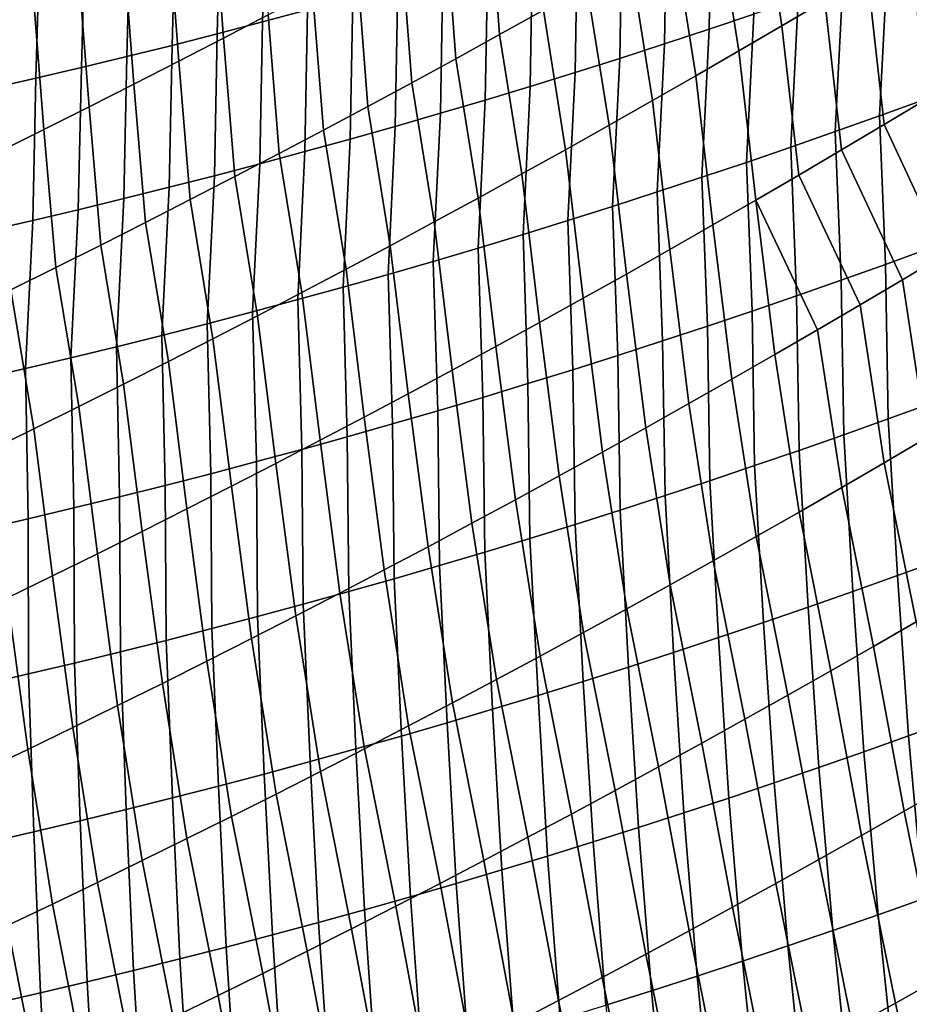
# Model space of a CAD drawing. Header units: metres. Extents: x -240 to 45, y -77 to 27.
# Tile 983 of 1056: x 25.24 to 27.17, y -26.97 to -24.83. Entities that reach past the tile are written whole.
import ezdxf

# ---------------------------------------------------------------- set-up
doc = ezdxf.new("R2010")
doc.units = ezdxf.units.M
doc.layers.add('solid_102011X2', color=7, linetype='CONTINUOUS')

msp = doc.modelspace()

# ---------------------------------------------------------------- linework, layer by layer
at = {"layer": 'solid_102011X2'}
for points in [[(26.987364, -24.786261, 81.51815), (26.89415, -24.841343, 81.487572), (26.846664, -24.537506, 81.223892), (26.94009, -24.482283, 81.25325)], [(25.772074, -24.536018, 122.409615), (25.764402, -24.833282, 122.17691), (25.862633, -24.806953, 122.148186), (25.870153, -24.50993, 122.381439)], [(26.28027, -24.860701, 81.05439), (26.258129, -24.557766, 80.789833), (26.353649, -24.50458, 80.816277), (26.375353, -24.807816, 81.081833)], [(26.740889, -24.542593, 121.870102), (26.736103, -24.849112, 121.646034), (26.833035, -24.81658, 121.61235), (26.837772, -24.510248, 121.837044)], [(25.776691, -24.81757, 80.662514), (25.679653, -24.868286, 80.638054), (25.658533, -24.58003, 80.365318), (25.755995, -24.529125, 80.388824)], [(25.673889, -24.561487, 122.437363), (25.666056, -24.858988, 122.205193), (25.764402, -24.833282, 122.17691), (25.772074, -24.536018, 122.409615)], [(26.89415, -24.841343, 81.487572), (26.800642, -24.896049, 81.457314), (26.752956, -24.592344, 81.194847), (26.846664, -24.537506, 81.223892)], [(26.184919, -24.913189, 81.027275), (26.16235, -24.610548, 80.76371), (26.258129, -24.557766, 80.789833), (26.28027, -24.860701, 81.05439)], [(26.643858, -24.574354, 121.902733), (26.639008, -24.881062, 121.679291), (26.736103, -24.849112, 121.646034), (26.740889, -24.542593, 121.870102)], [(25.679653, -24.868286, 80.638054), (25.582373, -24.918581, 80.613937), (25.560835, -24.630508, 80.34214), (25.658533, -24.58003, 80.365318)], [(25.5756, -24.586332, 122.464676), (25.567595, -24.884068, 122.233032), (25.666056, -24.858988, 122.205193), (25.673889, -24.561487, 122.437363)], [(26.546682, -24.605528, 121.934929), (26.541756, -24.912424, 121.712105), (26.639008, -24.881062, 121.679291), (26.643858, -24.574354, 121.902733)], [(25.477211, -24.610548, 122.491562), (25.469021, -24.908516, 122.260437), (25.567595, -24.884068, 122.233032), (25.5756, -24.586332, 122.464676)], [(26.800642, -24.896049, 81.457314), (26.706842, -24.950377, 81.427383), (26.65897, -24.646797, 81.166115), (26.752956, -24.592344, 81.194847)], [(25.378727, -24.634132, 122.518013), (25.37034, -24.932331, 122.287392), (25.469021, -24.908516, 122.260437), (25.477211, -24.610548, 122.491562)], [(26.089306, -24.965275, 81.000496), (26.066313, -24.662922, 80.737915), (26.16235, -24.610548, 80.76371), (26.184919, -24.913189, 81.027275)], [(26.449364, -24.63611, 121.966698), (26.444347, -24.943197, 121.744476), (26.541756, -24.912424, 121.712105), (26.546682, -24.605528, 121.934929)], [(25.280146, -24.657084, 122.544037), (25.271551, -24.955507, 122.313911), (25.37034, -24.932331, 122.287392), (25.378727, -24.634132, 122.518013)], [(25.582373, -24.918581, 80.613937), (25.484852, -24.968452, 80.590157), (25.462904, -24.680557, 80.319298), (25.560835, -24.630508, 80.34214)], [(26.351906, -24.666098, 121.998032), (26.346786, -24.973375, 121.776405), (26.444347, -24.943197, 121.744476), (26.449364, -24.63611, 121.966698)], [(26.706842, -24.950377, 81.427383), (26.612757, -25.00432, 81.397774), (26.564705, -24.700861, 81.137695), (26.65897, -24.646797, 81.166115)], [(25.181475, -24.679398, 122.569626), (25.172661, -24.978045, 122.339989), (25.271551, -24.955507, 122.313911), (25.280146, -24.657084, 122.544037)], [(25.993429, -25.016958, 80.97406), (25.970022, -24.714886, 80.712448), (26.066313, -24.662922, 80.737915), (26.089306, -24.965275, 81.000496)], [(26.254311, -24.695484, 122.028931), (26.249077, -25.002953, 121.807899), (26.346786, -24.973375, 121.776405), (26.351906, -24.666098, 121.998032)], [(25.484852, -24.968452, 80.590157), (25.387093, -25.017899, 80.566727), (25.364744, -24.730173, 80.296799), (25.462904, -24.680557, 80.319298)], [(27.116381, -25.056534, 81.795006), (27.080284, -24.730801, 81.549049), (27.172907, -24.674967, 81.580261), (27.208679, -25.001099, 81.827332)], [(27.219095, -24.680714, 121.473251), (27.122837, -24.715532, 121.508675), (27.106533, -25.03754, 121.302269), (27.20265, -25.002756, 121.266327)], [(26.156584, -24.724268, 122.059402), (26.151222, -25.031927, 121.838943), (26.249077, -25.002953, 121.807899), (26.254311, -24.695484, 122.028931)], [(26.612757, -25.00432, 81.397774), (26.518385, -25.057878, 81.3685), (26.470165, -24.754536, 81.109596), (26.564705, -24.700861, 81.137695)], [(25.387093, -25.017899, 80.566727), (25.289099, -25.066917, 80.543655), (25.266357, -24.779356, 80.274635), (25.364744, -24.730173, 80.296799)], [(25.897293, -25.068237, 80.947968), (25.873482, -24.766436, 80.687317), (25.970022, -24.714886, 80.712448), (25.993429, -25.016958, 80.97406)], [(26.058725, -24.752443, 122.089432), (26.053223, -25.060293, 121.869553), (26.151222, -25.031927, 121.838943), (26.156584, -24.724268, 122.059402)], [(27.023777, -25.111601, 81.763008), (26.987364, -24.786261, 81.51815), (27.080284, -24.730801, 81.549049), (27.116381, -25.056534, 81.795006)], [(27.122837, -24.715532, 121.508675), (27.026405, -24.749784, 121.543663), (27.010231, -25.071764, 121.337769), (27.106533, -25.03754, 121.302269)], [(25.960741, -24.780006, 122.119026), (25.955084, -25.088049, 121.899704), (26.053223, -25.060293, 121.869553), (26.058725, -24.752443, 122.089432)], [(27.026405, -24.749784, 121.543663), (26.929804, -24.783468, 121.578224), (26.913746, -25.105423, 121.372833), (27.010231, -25.071764, 121.337769)], [(25.8009, -25.119106, 80.922211), (25.776691, -24.81757, 80.662514), (25.873482, -24.766436, 80.687317), (25.897293, -25.068237, 80.947968)], [(26.518385, -25.057878, 81.3685), (26.423731, -25.11105, 81.339561), (26.375353, -24.807816, 81.081833), (26.470165, -24.754536, 81.109596)], [(25.289099, -25.066917, 80.543655), (25.190872, -25.115505, 80.520927), (25.167746, -24.8281, 80.252815), (25.266357, -24.779356, 80.274635)], [(25.862633, -24.806953, 122.148186), (25.85681, -25.115187, 121.92942), (25.955084, -25.088049, 121.899704), (25.960741, -24.780006, 122.119026)], [(26.929804, -24.783468, 121.578224), (26.833035, -24.81658, 121.61235), (26.817081, -25.138512, 121.407463), (26.913746, -25.105423, 121.372833)], [(26.930868, -25.166302, 81.731339), (26.89415, -24.841343, 81.487572), (26.987364, -24.786261, 81.51815), (27.023777, -25.111601, 81.763008)], [(25.704252, -25.169565, 80.896812), (25.679653, -24.868286, 80.638054), (25.776691, -24.81757, 80.662514), (25.8009, -25.119106, 80.922211)], [(25.764402, -24.833282, 122.17691), (25.758402, -25.141705, 121.958687), (25.85681, -25.115187, 121.92942), (25.862633, -24.806953, 122.148186)], [(26.423731, -25.11105, 81.339561), (26.328798, -25.163834, 81.310959), (26.28027, -24.860701, 81.05439), (26.375353, -24.807816, 81.081833)], [(26.833035, -24.81658, 121.61235), (26.736103, -24.849112, 121.646034), (26.72024, -25.171028, 121.441643), (26.817081, -25.138512, 121.407463)], [(25.666056, -24.858988, 122.205193), (25.659863, -25.167601, 121.987503), (25.758402, -25.141705, 121.958687), (25.764402, -24.833282, 122.17691)], [(25.567595, -24.884068, 122.233032), (25.561197, -25.192865, 122.015869), (25.659863, -25.167601, 121.987503), (25.666056, -24.858988, 122.205193)], [(26.328798, -25.163834, 81.310959), (26.233587, -25.216223, 81.2827), (26.184919, -24.913189, 81.027275), (26.28027, -24.860701, 81.05439)], [(26.736103, -24.849112, 121.646034), (26.639008, -24.881062, 121.679291), (26.623224, -25.202967, 121.47538), (26.72024, -25.171028, 121.441643)], [(26.83766, -25.220633, 81.699997), (26.800642, -24.896049, 81.457314), (26.89415, -24.841343, 81.487572), (26.930868, -25.166302, 81.731339)], [(25.607353, -25.21961, 80.871758), (25.582373, -24.918581, 80.613937), (25.679653, -24.868286, 80.638054), (25.704252, -25.169565, 80.896812)], [(26.639008, -24.881062, 121.679291), (26.541756, -24.912424, 121.712105), (26.526039, -25.234322, 121.508675), (26.623224, -25.202967, 121.47538)], [(25.469021, -24.908516, 122.260437), (25.462408, -25.217501, 122.043785), (25.561197, -25.192865, 122.015869), (25.567595, -24.884068, 122.233032)], [(26.744152, -25.274591, 81.668991), (26.706842, -24.950377, 81.427383), (26.800642, -24.896049, 81.457314), (26.83766, -25.220633, 81.699997)], [(25.37034, -24.932331, 122.287392), (25.363497, -25.241501, 122.071251), (25.462408, -25.217501, 122.043785), (25.469021, -24.908516, 122.260437)], [(25.510208, -25.269239, 80.847061), (25.484852, -24.968452, 80.590157), (25.582373, -24.918581, 80.613937), (25.607353, -25.21961, 80.871758)], [(26.233587, -25.216223, 81.2827), (26.1381, -25.268219, 81.254791), (26.089306, -24.965275, 81.000496), (26.184919, -24.913189, 81.027275)], [(26.541756, -24.912424, 121.712105), (26.444347, -24.943197, 121.744476), (26.428684, -25.265089, 121.541527), (26.526039, -25.234322, 121.508675)], [(25.271551, -24.955507, 122.313911), (25.264467, -25.26486, 122.098267), (25.363497, -25.241501, 122.071251), (25.37034, -24.932331, 122.287392)], [(26.444347, -24.943197, 121.744476), (26.346786, -24.973375, 121.776405), (26.331167, -25.295265, 121.573929), (26.428684, -25.265089, 121.541527)], [(25.172661, -24.978045, 122.339989), (25.165323, -25.287577, 122.124825), (25.264467, -25.26486, 122.098267), (25.271551, -24.955507, 122.313911)], [(26.1381, -25.268219, 81.254791), (26.042343, -25.319818, 81.227226), (25.993429, -25.016958, 80.97406), (26.089306, -24.965275, 81.000496)], [(26.650349, -25.328175, 81.638321), (26.612757, -25.00432, 81.397774), (26.706842, -24.950377, 81.427383), (26.744152, -25.274591, 81.668991)], [(25.412815, -25.318451, 80.822716), (25.387093, -25.017899, 80.566727), (25.484852, -24.968452, 80.590157), (25.510208, -25.269239, 80.847061)], [(26.346786, -24.973375, 121.776405), (26.249077, -25.002953, 121.807899), (26.233486, -25.324846, 121.605881), (26.331167, -25.295265, 121.573929)], [(26.249077, -25.002953, 121.807899), (26.151222, -25.031927, 121.838943), (26.135647, -25.353825, 121.637383), (26.233486, -25.324846, 121.605881)], [(26.556253, -25.381382, 81.607986), (26.518385, -25.057878, 81.3685), (26.612757, -25.00432, 81.397774), (26.650349, -25.328175, 81.638321)], [(27.106533, -25.03754, 121.302269), (27.119329, -25.360474, 121.101532), (27.215652, -25.325495, 121.064827), (27.20265, -25.002756, 121.266327)], [(27.340546, -25.283621, 82.092209), (27.248835, -25.338943, 82.058472), (27.116381, -25.056534, 81.795006), (27.208679, -25.001099, 81.827332)], [(25.31518, -25.367243, 80.798737), (25.289099, -25.066917, 80.543655), (25.387093, -25.017899, 80.566727), (25.412815, -25.318451, 80.822716)], [(26.042343, -25.319818, 81.227226), (25.946316, -25.371019, 81.20002), (25.897293, -25.068237, 80.947968), (25.993429, -25.016958, 80.97406)], [(26.151222, -25.031927, 121.838943), (26.053223, -25.060293, 121.869553), (26.037653, -25.3822, 121.668434), (26.135647, -25.353825, 121.637383)], [(27.010231, -25.071764, 121.337769), (27.022804, -25.394894, 121.137794), (27.119329, -25.360474, 121.101532), (27.106533, -25.03754, 121.302269)], [(25.217306, -25.415613, 80.775124), (25.190872, -25.115505, 80.520927), (25.289099, -25.066917, 80.543655), (25.31518, -25.367243, 80.798737)], [(25.946316, -25.371019, 81.20002), (25.850021, -25.421816, 81.173164), (25.8009, -25.119106, 80.922211), (25.897293, -25.068237, 80.947968)], [(26.053223, -25.060293, 121.869553), (25.955084, -25.088049, 121.899704), (25.939508, -25.409966, 121.699036), (26.037653, -25.3822, 121.668434)], [(26.461866, -25.43421, 81.578003), (26.423731, -25.11105, 81.339561), (26.518385, -25.057878, 81.3685), (26.556253, -25.381382, 81.607986)], [(26.913746, -25.105423, 121.372833), (26.926083, -25.428753, 121.173607), (27.022804, -25.394894, 121.137794), (27.010231, -25.071764, 121.337769)], [(27.248835, -25.338943, 82.058472), (27.156807, -25.393911, 82.025063), (27.023777, -25.111601, 81.763008), (27.116381, -25.056534, 81.795006)], [(25.955084, -25.088049, 121.899704), (25.85681, -25.115187, 121.92942), (25.841213, -25.437117, 121.729179), (25.939508, -25.409966, 121.699036)], [(25.85681, -25.115187, 121.92942), (25.758402, -25.141705, 121.958687), (25.742773, -25.46365, 121.758873), (25.841213, -25.437117, 121.729179)], [(26.367191, -25.486656, 81.54837), (26.328798, -25.163834, 81.310959), (26.423731, -25.11105, 81.339561), (26.461866, -25.43421, 81.578003)], [(26.817081, -25.138512, 121.407463), (26.829166, -25.462046, 121.208969), (26.926083, -25.428753, 121.173607), (26.913746, -25.105423, 121.372833)], [(27.156807, -25.393911, 82.025063), (27.064466, -25.448521, 81.991982), (26.930868, -25.166302, 81.731339), (27.023777, -25.111601, 81.763008)], [(25.850021, -25.421816, 81.173164), (25.753464, -25.472208, 81.146667), (25.704252, -25.169565, 80.896812), (25.8009, -25.119106, 80.922211)], [(26.72024, -25.171028, 121.441643), (26.732058, -25.494766, 121.243881), (26.829166, -25.462046, 121.208969), (26.817081, -25.138512, 121.407463)], [(25.758402, -25.141705, 121.958687), (25.659863, -25.167601, 121.987503), (25.644192, -25.489561, 121.788109), (25.742773, -25.46365, 121.758873)], [(25.659863, -25.167601, 121.987503), (25.561197, -25.192865, 122.015869), (25.545469, -25.514847, 121.816895), (25.644192, -25.489561, 121.788109)], [(25.753464, -25.472208, 81.146667), (25.656645, -25.522194, 81.120537), (25.607353, -25.21961, 80.871758), (25.704252, -25.169565, 80.896812)], [(26.27223, -25.538717, 81.519081), (26.233587, -25.216223, 81.2827), (26.328798, -25.163834, 81.310959), (26.367191, -25.486656, 81.54837)], [(26.623224, -25.202967, 121.47538), (26.63476, -25.526911, 121.278343), (26.732058, -25.494766, 121.243881), (26.72024, -25.171028, 121.441643)], [(27.064466, -25.448521, 81.991982), (26.971815, -25.502771, 81.959236), (26.83766, -25.220633, 81.699997), (26.930868, -25.166302, 81.731339)], [(25.561197, -25.192865, 122.015869), (25.462408, -25.217501, 122.043785), (25.446611, -25.539503, 121.845215), (25.545469, -25.514847, 121.816895)], [(26.526039, -25.234322, 121.508675), (26.537277, -25.558474, 121.312355), (26.63476, -25.526911, 121.278343), (26.623224, -25.202967, 121.47538)], [(25.462408, -25.217501, 122.043785), (25.363497, -25.241501, 122.071251), (25.34762, -25.563524, 121.873077), (25.446611, -25.539503, 121.845215)], [(25.656645, -25.522194, 81.120537), (25.559568, -25.57177, 81.094765), (25.510208, -25.269239, 80.847061), (25.607353, -25.21961, 80.871758)], [(26.176987, -25.590393, 81.490158), (26.1381, -25.268219, 81.254791), (26.233587, -25.216223, 81.2827), (26.27223, -25.538717, 81.519081)], [(26.785589, -25.610186, 81.894775), (26.744152, -25.274591, 81.668991), (26.83766, -25.220633, 81.699997), (26.878855, -25.55666, 81.926834)], [(26.971815, -25.502771, 81.959236), (26.878855, -25.55666, 81.926834), (26.83766, -25.220633, 81.699997)], [(25.363497, -25.241501, 122.071251), (25.264467, -25.26486, 122.098267), (25.248499, -25.586906, 121.900482), (25.34762, -25.563524, 121.873077)], [(26.428684, -25.265089, 121.541527), (26.439611, -25.589449, 121.345909), (26.537277, -25.558474, 121.312355), (26.526039, -25.234322, 121.508675)], [(25.264467, -25.26486, 122.098267), (25.165323, -25.287577, 122.124825), (25.14925, -25.609648, 121.927422), (25.248499, -25.586906, 121.900482)], [(26.331167, -25.295265, 121.573929), (26.341766, -25.619835, 121.379005), (26.439611, -25.589449, 121.345909), (26.428684, -25.265089, 121.541527)], [(25.559568, -25.57177, 81.094765), (25.462238, -25.620934, 81.069374), (25.412815, -25.318451, 80.822716), (25.510208, -25.269239, 80.847061)], [(26.081465, -25.64168, 81.461586), (26.042343, -25.319818, 81.227226), (26.1381, -25.268219, 81.254791), (26.176987, -25.590393, 81.490158)], [(26.69202, -25.663343, 81.86306), (26.650349, -25.328175, 81.638321), (26.744152, -25.274591, 81.668991), (26.785589, -25.610186, 81.894775)], [(26.233486, -25.324846, 121.605881), (26.243746, -25.649626, 121.411652), (26.341766, -25.619835, 121.379005), (26.331167, -25.295265, 121.573929)], [(25.462238, -25.620934, 81.069374), (25.364655, -25.669685, 81.044342), (25.31518, -25.367243, 80.798737), (25.412815, -25.318451, 80.822716)], [(25.985664, -25.692575, 81.43338), (25.946316, -25.371019, 81.20002), (26.042343, -25.319818, 81.227226), (26.081465, -25.64168, 81.461586)], [(26.135647, -25.353825, 121.637383), (26.14555, -25.678816, 121.443832), (26.243746, -25.649626, 121.411652), (26.233486, -25.324846, 121.605881)], [(26.59815, -25.716135, 81.831703), (26.556253, -25.381382, 81.607986), (26.650349, -25.328175, 81.638321), (26.69202, -25.663343, 81.86306)], [(27.215652, -25.325495, 121.064827), (27.119329, -25.360474, 121.101532), (27.125372, -25.696487, 120.920258), (27.221825, -25.661474, 120.882889)], [(27.209055, -25.737677, 82.241402), (27.156807, -25.393911, 82.025063), (27.248835, -25.338943, 82.058472), (27.300932, -25.683157, 82.27594)], [(25.364655, -25.669685, 81.044342), (25.266823, -25.718019, 81.019699), (25.217306, -25.415613, 80.775124), (25.31518, -25.367243, 80.798737)], [(25.889591, -25.743078, 81.40554), (25.850021, -25.421816, 81.173164), (25.946316, -25.371019, 81.20002), (25.985664, -25.692575, 81.43338)], [(26.037653, -25.3822, 121.668434), (26.047186, -25.707399, 121.475548), (26.14555, -25.678816, 121.443832), (26.135647, -25.353825, 121.637383)], [(27.119329, -25.360474, 121.101532), (27.022804, -25.394894, 121.137794), (27.028704, -25.730949, 120.957169), (27.125372, -25.696487, 120.920258)], [(25.939508, -25.409966, 121.699036), (25.948654, -25.735376, 121.506805), (26.047186, -25.707399, 121.475548), (26.037653, -25.3822, 121.668434)], [(26.503983, -25.768555, 81.80069), (26.461866, -25.43421, 81.578003), (26.556253, -25.381382, 81.607986), (26.59815, -25.716135, 81.831703)], [(27.022804, -25.394894, 121.137794), (26.926083, -25.428753, 121.173607), (26.931824, -25.764853, 120.993629), (27.028704, -25.730949, 120.957169)], [(27.116856, -25.791847, 82.207207), (27.064466, -25.448521, 81.991982), (27.156807, -25.393911, 82.025063), (27.209055, -25.737677, 82.241402)], [(25.266823, -25.718019, 81.019699), (25.168747, -25.765936, 80.995422), (25.119198, -25.463558, 80.751877), (25.217306, -25.415613, 80.775124)], [(25.841213, -25.437117, 121.729179), (25.84996, -25.762737, 121.537605), (25.948654, -25.735376, 121.506805), (25.939508, -25.409966, 121.699036)], [(25.742773, -25.46365, 121.758873), (25.751104, -25.78948, 121.567932), (25.84996, -25.762737, 121.537605), (25.841213, -25.437117, 121.729179)], [(25.793245, -25.793182, 81.378067), (25.753464, -25.472208, 81.146667), (25.850021, -25.421816, 81.173164), (25.889591, -25.743078, 81.40554)], [(26.409519, -25.820601, 81.770042), (26.367191, -25.486656, 81.54837), (26.461866, -25.43421, 81.578003), (26.503983, -25.768555, 81.80069)], [(26.926083, -25.428753, 121.173607), (26.829166, -25.462046, 121.208969), (26.834734, -25.798191, 121.02964), (26.931824, -25.764853, 120.993629)], [(27.02434, -25.845667, 82.173363), (26.971815, -25.502771, 81.959236), (27.064466, -25.448521, 81.991982), (27.116856, -25.791847, 82.207207)], [(25.644192, -25.489561, 121.788109), (25.652094, -25.815601, 121.597801), (25.751104, -25.78948, 121.567932), (25.742773, -25.46365, 121.758873)], [(25.69663, -25.84289, 81.350975), (25.656645, -25.522194, 81.120537), (25.753464, -25.472208, 81.146667), (25.793245, -25.793182, 81.378067)], [(26.829166, -25.462046, 121.208969), (26.732058, -25.494766, 121.243881), (26.737438, -25.830965, 121.065186), (26.834734, -25.798191, 121.02964)], [(25.545469, -25.514847, 121.816895), (25.552927, -25.841093, 121.627197), (25.652094, -25.815601, 121.597801), (25.644192, -25.489561, 121.788109)], [(26.314764, -25.872272, 81.739754), (26.27223, -25.538717, 81.519081), (26.367191, -25.486656, 81.54837), (26.409519, -25.820601, 81.770042)], [(26.732058, -25.494766, 121.243881), (26.63476, -25.526911, 121.278343), (26.63994, -25.863163, 121.100273), (26.737438, -25.830965, 121.065186)], [(26.931507, -25.899134, 82.139862), (26.878855, -25.55666, 81.926834), (26.971815, -25.502771, 81.959236), (27.02434, -25.845667, 82.173363)], [(25.446611, -25.539503, 121.845215), (25.453611, -25.865955, 121.656128), (25.552927, -25.841093, 121.627197), (25.545469, -25.514847, 121.816895)], [(25.599751, -25.892195, 81.324249), (25.559568, -25.57177, 81.094765), (25.656645, -25.522194, 81.120537), (25.69663, -25.84289, 81.350975)], [(25.34762, -25.563524, 121.873077), (25.354147, -25.890181, 121.684586), (25.453611, -25.865955, 121.656128), (25.446611, -25.539503, 121.845215)], [(26.219717, -25.923567, 81.709831), (26.176987, -25.590393, 81.490158), (26.27223, -25.538717, 81.519081), (26.314764, -25.872272, 81.739754)], [(26.63476, -25.526911, 121.278343), (26.537277, -25.558474, 121.312355), (26.54224, -25.894785, 121.134903), (26.63994, -25.863163, 121.100273)], [(25.248499, -25.586906, 121.900482), (25.254539, -25.913767, 121.712578), (25.354147, -25.890181, 121.684586), (25.34762, -25.563524, 121.873077)], [(26.537277, -25.558474, 121.312355), (26.439611, -25.589449, 121.345909), (26.444344, -25.925825, 121.169067), (26.54224, -25.894785, 121.134903)], [(26.83836, -25.952244, 82.106712), (26.785589, -25.610186, 81.894775), (26.878855, -25.55666, 81.926834), (26.931507, -25.899134, 82.139862)], [(25.14925, -25.609648, 121.927422), (25.154791, -25.936708, 121.740097), (25.254539, -25.913767, 121.712578), (25.248499, -25.586906, 121.900482)], [(25.502607, -25.941095, 81.297905), (25.462238, -25.620934, 81.069374), (25.559568, -25.57177, 81.094765), (25.599751, -25.892195, 81.324249)], [(26.124386, -25.97448, 81.680275), (26.081465, -25.64168, 81.461586), (26.176987, -25.590393, 81.490158), (26.219717, -25.923567, 81.709831)], [(26.439611, -25.589449, 121.345909), (26.341766, -25.619835, 121.379005), (26.346254, -25.956276, 121.202774), (26.444344, -25.925825, 121.169067)], [(26.744902, -26.004997, 82.073921), (26.69202, -25.663343, 81.86306), (26.785589, -25.610186, 81.894775), (26.83836, -25.952244, 82.106712)], [(25.405207, -25.989592, 81.271942), (25.364655, -25.669685, 81.044342), (25.462238, -25.620934, 81.069374), (25.502607, -25.941095, 81.297905)], [(26.341766, -25.619835, 121.379005), (26.243746, -25.649626, 121.411652), (26.247972, -25.986134, 121.236008), (26.346254, -25.956276, 121.202774)], [(26.028769, -26.025011, 81.651093), (25.985664, -25.692575, 81.43338), (26.081465, -25.64168, 81.461586), (26.124386, -25.97448, 81.680275)], [(26.243746, -25.649626, 121.411652), (26.14555, -25.678816, 121.443832), (26.149502, -26.015394, 121.268776), (26.247972, -25.986134, 121.236008)], [(25.307549, -26.03768, 81.246368), (25.266823, -25.718019, 81.019699), (25.364655, -25.669685, 81.044342), (25.405207, -25.989592, 81.271942)], [(26.651136, -26.05739, 82.041489), (26.59815, -25.716135, 81.831703), (26.69202, -25.663343, 81.86306), (26.744902, -26.004997, 82.073921)], [(27.125372, -25.696487, 120.920258), (27.145781, -26.037252, 120.750854), (27.242531, -26.002136, 120.712723), (27.221825, -25.661474, 120.882889)], [(25.932869, -26.075157, 81.622284), (25.889591, -25.743078, 81.40554), (25.985664, -25.692575, 81.43338), (26.028769, -26.025011, 81.651093)], [(26.14555, -25.678816, 121.443832), (26.047186, -25.707399, 121.475548), (26.05085, -26.044052, 121.301079), (26.149502, -26.015394, 121.268776)], [(26.047186, -25.707399, 121.475548), (25.948654, -25.735376, 121.506805), (25.952015, -26.072102, 121.332909), (26.05085, -26.044052, 121.301079)], [(26.557064, -26.109423, 82.00943), (26.503983, -25.768555, 81.80069), (26.59815, -25.716135, 81.831703), (26.651136, -26.05739, 82.041489)], [(27.028704, -25.730949, 120.957169), (27.048798, -26.071821, 120.788521), (27.145781, -26.037252, 120.750854), (27.125372, -25.696487, 120.920258)], [(25.209639, -26.085358, 81.221184), (25.168747, -25.765936, 80.995422), (25.266823, -25.718019, 81.019699), (25.307549, -26.03768, 81.246368)], [(25.948654, -25.735376, 121.506805), (25.84996, -25.762737, 121.537605), (25.853003, -26.099541, 121.364273), (25.952015, -26.072102, 121.332909)], [(26.931824, -25.764853, 120.993629), (26.951588, -26.105835, 120.825737), (27.048798, -26.071821, 120.788521), (27.028704, -25.730949, 120.957169)], [(27.278189, -26.084087, 82.445732), (27.185965, -26.137896, 82.410339), (27.116856, -25.791847, 82.207207), (27.209055, -25.737677, 82.241402)], [(25.836691, -26.124916, 81.593857), (25.793245, -25.793182, 81.378067), (25.889591, -25.743078, 81.40554), (25.932869, -26.075157, 81.622284)], [(25.84996, -25.762737, 121.537605), (25.751104, -25.78948, 121.567932), (25.753815, -26.126362, 121.395157), (25.853003, -26.099541, 121.364273)], [(26.46269, -26.161089, 81.97773), (26.409519, -25.820601, 81.770042), (26.503983, -25.768555, 81.80069), (26.557064, -26.109423, 82.00943)], [(26.834734, -25.798191, 121.02964), (26.854151, -26.13929, 120.86248), (26.951588, -26.105835, 120.825737), (26.931824, -25.764853, 120.993629)], [(25.751104, -25.78948, 121.567932), (25.652094, -25.815601, 121.597801), (25.654457, -26.152561, 121.425568), (25.753815, -26.126362, 121.395157)], [(25.740236, -26.174284, 81.565811), (25.69663, -25.84289, 81.350975), (25.793245, -25.793182, 81.378067), (25.836691, -26.124916, 81.593857)], [(26.737438, -25.830965, 121.065186), (26.756493, -26.17218, 120.898766), (26.854151, -26.13929, 120.86248), (26.834734, -25.798191, 121.02964)], [(27.185965, -26.137896, 82.410339), (27.093414, -26.19136, 82.375305), (27.02434, -25.845667, 82.173363), (27.116856, -25.791847, 82.207207)], [(25.652094, -25.815601, 121.597801), (25.552927, -25.841093, 121.627197), (25.554932, -26.178135, 121.455505), (25.654457, -26.152561, 121.425568)], [(26.368017, -26.212389, 81.946404), (26.314764, -25.872272, 81.739754), (26.409519, -25.820601, 81.770042), (26.46269, -26.161089, 81.97773)], [(25.552927, -25.841093, 121.627197), (25.453611, -25.865955, 121.656128), (25.45524, -26.203079, 121.484962), (25.554932, -26.178135, 121.455505)], [(25.643511, -26.223261, 81.538155), (25.599751, -25.892195, 81.324249), (25.69663, -25.84289, 81.350975), (25.740236, -26.174284, 81.565811)], [(26.63994, -25.863163, 121.100273), (26.658615, -26.204502, 120.934578), (26.756493, -26.17218, 120.898766), (26.737438, -25.830965, 121.065186)], [(27.093414, -26.19136, 82.375305), (27.00054, -26.244478, 82.340622), (26.931507, -25.899134, 82.139862), (27.02434, -25.845667, 82.173363)], [(25.453611, -25.865955, 121.656128), (25.354147, -25.890181, 121.684586), (25.355387, -26.227386, 121.513947), (25.45524, -26.203079, 121.484962)], [(26.54224, -25.894785, 121.134903), (26.56052, -26.236248, 120.969925), (26.658615, -26.204502, 120.934578), (26.63994, -25.863163, 121.100273)], [(26.273045, -26.263321, 81.915451), (26.219717, -25.923567, 81.709831), (26.314764, -25.872272, 81.739754), (26.368017, -26.212389, 81.946404)], [(25.354147, -25.890181, 121.684586), (25.254539, -25.913767, 121.712578), (25.255377, -26.251055, 121.542442), (25.355387, -26.227386, 121.513947)], [(25.546515, -26.271843, 81.510887), (25.502607, -25.941095, 81.297905), (25.599751, -25.892195, 81.324249), (25.643511, -26.223261, 81.538155)], [(26.444344, -25.925825, 121.169067), (26.462214, -26.267414, 121.004807), (26.56052, -26.236248, 120.969925), (26.54224, -25.894785, 121.134903)], [(27.00054, -26.244478, 82.340622), (26.907343, -26.297251, 82.306313), (26.83836, -25.952244, 82.106712), (26.931507, -25.899134, 82.139862)], [(25.254539, -25.913767, 121.712578), (25.154791, -25.936708, 121.740097), (25.15521, -26.274078, 121.570465), (25.255377, -26.251055, 121.542442)], [(26.177778, -26.313881, 81.884872), (26.124386, -25.97448, 81.680275), (26.219717, -25.923567, 81.709831), (26.273045, -26.263321, 81.915451)], [(26.346254, -25.956276, 121.202774), (26.363695, -26.297995, 121.039207), (26.462214, -26.267414, 121.004807), (26.444344, -25.925825, 121.169067)], [(25.449253, -26.320028, 81.484009), (25.405207, -25.989592, 81.271942), (25.502607, -25.941095, 81.297905), (25.546515, -26.271843, 81.510887)], [(26.907343, -26.297251, 82.306313), (26.813826, -26.349672, 82.272362), (26.744902, -26.004997, 82.073921), (26.83836, -25.952244, 82.106712)], [(26.08222, -26.364067, 81.854683), (26.028769, -26.025011, 81.651093), (26.124386, -25.97448, 81.680275), (26.177778, -26.313881, 81.884872)], [(26.247972, -25.986134, 121.236008), (26.264971, -26.327986, 121.073135), (26.363695, -26.297995, 121.039207), (26.346254, -25.956276, 121.202774)], [(25.351727, -26.367813, 81.457527), (25.307549, -26.03768, 81.246368), (25.405207, -25.989592, 81.271942), (25.449253, -26.320028, 81.484009)], [(26.149502, -26.015394, 121.268776), (26.166042, -26.35738, 121.10659), (26.264971, -26.327986, 121.073135), (26.247972, -25.986134, 121.236008)], [(26.05085, -26.044052, 121.301079), (26.066916, -26.386171, 121.139565), (26.166042, -26.35738, 121.10659), (26.149502, -26.015394, 121.268776)], [(26.813826, -26.349672, 82.272362), (26.719994, -26.401743, 82.238785), (26.651136, -26.05739, 82.041489), (26.744902, -26.004997, 82.073921)], [(27.169781, -26.385881, 120.597824), (27.266876, -26.350708, 120.558937), (27.242531, -26.002136, 120.712723), (27.145781, -26.037252, 120.750854)], [(25.253942, -26.415199, 81.431442), (25.209639, -26.085358, 81.221184), (25.307549, -26.03768, 81.246368), (25.351727, -26.367813, 81.457527)], [(25.986372, -26.413877, 81.824875), (25.932869, -26.075157, 81.622284), (26.028769, -26.025011, 81.651093), (26.08222, -26.364067, 81.854683)], [(27.072439, -26.420509, 120.636246), (27.169781, -26.385881, 120.597824), (27.145781, -26.037252, 120.750854), (27.048798, -26.071821, 120.788521)], [(25.952015, -26.072102, 121.332909), (25.96759, -26.41436, 121.172066), (26.066916, -26.386171, 121.139565), (26.05085, -26.044052, 121.301079)], [(26.719994, -26.401743, 82.238785), (26.625847, -26.453459, 82.205582), (26.557064, -26.109423, 82.00943), (26.651136, -26.05739, 82.041489)], [(25.890238, -26.463308, 81.795464), (25.836691, -26.124916, 81.593857), (25.932869, -26.075157, 81.622284), (25.986372, -26.413877, 81.824875)], [(25.853003, -26.099541, 121.364273), (25.868073, -26.441935, 121.204079), (25.96759, -26.41436, 121.172066), (25.952015, -26.072102, 121.332909)], [(26.974852, -26.454588, 120.674202), (27.072439, -26.420509, 120.636246), (27.048798, -26.071821, 120.788521), (26.951588, -26.105835, 120.825737)], [(25.155901, -26.462179, 81.405762), (25.111479, -26.132624, 81.196388), (25.209639, -26.085358, 81.221184), (25.253942, -26.415199, 81.431442)], [(25.753815, -26.126362, 121.395157), (25.768366, -26.468895, 121.235611), (25.868073, -26.441935, 121.204079), (25.853003, -26.099541, 121.364273)], [(26.625847, -26.453459, 82.205582), (26.531389, -26.504818, 82.17276), (26.46269, -26.161089, 81.97773), (26.557064, -26.109423, 82.00943)], [(26.877022, -26.488113, 120.711685), (26.974852, -26.454588, 120.674202), (26.951588, -26.105835, 120.825737), (26.854151, -26.13929, 120.86248)], [(25.654457, -26.152561, 121.425568), (25.66847, -26.495235, 121.266663), (25.768366, -26.468895, 121.235611), (25.753815, -26.126362, 121.395157)], [(25.793821, -26.512358, 81.766434), (25.740236, -26.174284, 81.565811), (25.836691, -26.124916, 81.593857), (25.890238, -26.463308, 81.795464)], [(26.778954, -26.521078, 120.748695), (26.877022, -26.488113, 120.711685), (26.854151, -26.13929, 120.86248), (26.756493, -26.17218, 120.898766)], [(27.252975, -26.49679, 82.593925), (27.160395, -26.549767, 82.557785), (27.093414, -26.19136, 82.375305), (27.185965, -26.137896, 82.410339)], [(25.554932, -26.178135, 121.455505), (25.568392, -26.520948, 121.297226), (25.66847, -26.495235, 121.266663), (25.654457, -26.152561, 121.425568)], [(26.531389, -26.504818, 82.17276), (26.436623, -26.55582, 82.14032), (26.368017, -26.212389, 81.946404), (26.46269, -26.161089, 81.97773)], [(25.45524, -26.203079, 121.484962), (25.468134, -26.54603, 121.327301), (25.568392, -26.520948, 121.297226), (25.554932, -26.178135, 121.455505)], [(25.697124, -26.561026, 81.737808), (25.643511, -26.223261, 81.538155), (25.740236, -26.174284, 81.565811), (25.793821, -26.512358, 81.766434)], [(26.680649, -26.553476, 120.78524), (26.778954, -26.521078, 120.748695), (26.756493, -26.17218, 120.898766), (26.658615, -26.204502, 120.934578)], [(25.355387, -26.227386, 121.513947), (25.367697, -26.570477, 121.356888), (25.468134, -26.54603, 121.327301), (25.45524, -26.203079, 121.484962)], [(26.582113, -26.585304, 120.821297), (26.680649, -26.553476, 120.78524), (26.658615, -26.204502, 120.934578), (26.56052, -26.236248, 120.969925)], [(27.160395, -26.549767, 82.557785), (27.067484, -26.602409, 82.522011), (27.00054, -26.244478, 82.340622), (27.093414, -26.19136, 82.375305)], [(25.255377, -26.251055, 121.542442), (25.267088, -26.594284, 121.385986), (25.367697, -26.570477, 121.356888), (25.355387, -26.227386, 121.513947)], [(25.600149, -26.609308, 81.709579), (25.546515, -26.271843, 81.510887), (25.643511, -26.223261, 81.538155), (25.697124, -26.561026, 81.737808)], [(26.436623, -26.55582, 82.14032), (26.341551, -26.606462, 82.108261), (26.273045, -26.263321, 81.915451), (26.368017, -26.212389, 81.946404)], [(25.15521, -26.274078, 121.570465), (25.166309, -26.617445, 121.414589), (25.267088, -26.594284, 121.385986), (25.255377, -26.251055, 121.542442)], [(26.483347, -26.616556, 120.85688), (26.582113, -26.585304, 120.821297), (26.56052, -26.236248, 120.969925), (26.462214, -26.267414, 121.004807)], [(27.067484, -26.602409, 82.522011), (26.974243, -26.654711, 82.48661), (26.907343, -26.297251, 82.306313), (27.00054, -26.244478, 82.340622)], [(25.502901, -26.657202, 81.681747), (25.449253, -26.320028, 81.484009), (25.546515, -26.271843, 81.510887), (25.600149, -26.609308, 81.709579)], [(26.341551, -26.606462, 82.108261), (26.246176, -26.65674, 82.076591), (26.177778, -26.313881, 81.884872), (26.273045, -26.263321, 81.915451)], [(26.384354, -26.647224, 120.891983), (26.483347, -26.616556, 120.85688), (26.462214, -26.267414, 121.004807), (26.363695, -26.297995, 121.039207)], [(26.246176, -26.65674, 82.076591), (26.150499, -26.706654, 82.045311), (26.08222, -26.364067, 81.854683), (26.177778, -26.313881, 81.884872)], [(26.285139, -26.677305, 120.926605), (26.384354, -26.647224, 120.891983), (26.363695, -26.297995, 121.039207), (26.264971, -26.327986, 121.073135)], [(26.974243, -26.654711, 82.48661), (26.880676, -26.706675, 82.451584), (26.813826, -26.349672, 82.272362), (26.907343, -26.297251, 82.306313)], [(25.405384, -26.704706, 81.654327), (25.351727, -26.367813, 81.457527), (25.449253, -26.320028, 81.484009), (25.502901, -26.657202, 81.681747)], [(26.185703, -26.706793, 120.960739), (26.285139, -26.677305, 120.926605), (26.264971, -26.327986, 121.073135), (26.166042, -26.35738, 121.10659)], [(26.086052, -26.735682, 120.994385), (26.185703, -26.706793, 120.960739), (26.166042, -26.35738, 121.10659), (26.066916, -26.386171, 121.139565)], [(26.880676, -26.706675, 82.451584), (26.786785, -26.758293, 82.416939), (26.719994, -26.401743, 82.238785), (26.813826, -26.349672, 82.272362)], [(27.201128, -26.740238, 120.460045), (27.298655, -26.705017, 120.420372), (27.266876, -26.350708, 120.558937), (27.169781, -26.385881, 120.597824)], [(25.307598, -26.751818, 81.627312), (25.253942, -26.415199, 81.431442), (25.351727, -26.367813, 81.457527), (25.405384, -26.704706, 81.654327)], [(26.150499, -26.706654, 82.045311), (26.054527, -26.756197, 82.014435), (25.986372, -26.413877, 81.824875), (26.08222, -26.364067, 81.854683)], [(25.986189, -26.763966, 121.02755), (26.086052, -26.735682, 120.994385), (26.066916, -26.386171, 121.139565), (25.96759, -26.41436, 121.172066)], [(26.786785, -26.758293, 82.416939), (26.692575, -26.809568, 82.382675), (26.625847, -26.453459, 82.205582), (26.719994, -26.401743, 82.238785)], [(27.103336, -26.77492, 120.499245), (27.201128, -26.740238, 120.460045), (27.169781, -26.385881, 120.597824), (27.072439, -26.420509, 120.636246)], [(25.209549, -26.798532, 81.600716), (25.155901, -26.462179, 81.405762), (25.253942, -26.415199, 81.431442), (25.307598, -26.751818, 81.627312)], [(25.886114, -26.791643, 121.060219), (25.986189, -26.763966, 121.02755), (25.96759, -26.41436, 121.172066), (25.868073, -26.441935, 121.204079)], [(26.054527, -26.756197, 82.014435), (25.95826, -26.805372, 81.983948), (25.890238, -26.463308, 81.795464), (25.986372, -26.413877, 81.824875)], [(27.005281, -26.809059, 120.537979), (27.103336, -26.77492, 120.499245), (27.072439, -26.420509, 120.636246), (26.974852, -26.454588, 120.674202)], [(25.785835, -26.818705, 121.0924), (25.886114, -26.791643, 121.060219), (25.868073, -26.441935, 121.204079), (25.768366, -26.468895, 121.235611)], [(25.95826, -26.805372, 81.983948), (25.8617, -26.854176, 81.953873), (25.793821, -26.512358, 81.766434), (25.890238, -26.463308, 81.795464)], [(26.692575, -26.809568, 82.382675), (26.598045, -26.860497, 82.348801), (26.531389, -26.504818, 82.17276), (26.625847, -26.453459, 82.205582)], [(26.906967, -26.842648, 120.576225), (27.005281, -26.809059, 120.537979), (26.974852, -26.454588, 120.674202), (26.877022, -26.488113, 120.711685)], [(25.685352, -26.845146, 121.124084), (25.785835, -26.818705, 121.0924), (25.768366, -26.468895, 121.235611), (25.66847, -26.495235, 121.266663)], [(26.808399, -26.875681, 120.613998), (26.906967, -26.842648, 120.576225), (26.877022, -26.488113, 120.711685), (26.778954, -26.521078, 120.748695)], [(25.584669, -26.870962, 121.155273), (25.685352, -26.845146, 121.124084), (25.66847, -26.495235, 121.266663), (25.568392, -26.520948, 121.297226)], [(26.598045, -26.860497, 82.348801), (26.503201, -26.911076, 82.315315), (26.436623, -26.55582, 82.14032), (26.531389, -26.504818, 82.17276)], [(27.327032, -26.862307, 82.761002), (27.234341, -26.914772, 82.723755), (27.160395, -26.549767, 82.557785), (27.252975, -26.49679, 82.593925)], [(25.483791, -26.896149, 121.185966), (25.584669, -26.870962, 121.155273), (25.568392, -26.520948, 121.297226), (25.468134, -26.54603, 121.327301)], [(25.8617, -26.854176, 81.953873), (25.764853, -26.902605, 81.924202), (25.697124, -26.561026, 81.737808), (25.793821, -26.512358, 81.766434)], [(26.709578, -26.908152, 120.651291), (26.808399, -26.875681, 120.613998), (26.778954, -26.521078, 120.748695), (26.680649, -26.553476, 120.78524)], [(25.382719, -26.9207, 121.216164), (25.483791, -26.896149, 121.185966), (25.468134, -26.54603, 121.327301), (25.367697, -26.570477, 121.356888)], [(27.234341, -26.914772, 82.723755), (27.141312, -26.966909, 82.68689), (27.067484, -26.602409, 82.522011), (27.160395, -26.549767, 82.557785)], [(25.28146, -26.944613, 121.245857), (25.382719, -26.9207, 121.216164), (25.367697, -26.570477, 121.356888), (25.267088, -26.594284, 121.385986)], [(25.764853, -26.902605, 81.924202), (25.667719, -26.950655, 81.894943), (25.600149, -26.609308, 81.709579), (25.697124, -26.561026, 81.737808)], [(26.503201, -26.911076, 82.315315), (26.408043, -26.961304, 82.282234), (26.341551, -26.606462, 82.108261), (26.436623, -26.55582, 82.14032)], [(26.610506, -26.940056, 120.688095), (26.709578, -26.908152, 120.651291), (26.680649, -26.553476, 120.78524), (26.582113, -26.585304, 120.821297)], [(25.180014, -26.96788, 121.275047), (25.28146, -26.944613, 121.245857), (25.267088, -26.594284, 121.385986), (25.166309, -26.617445, 121.414589)], [(26.511189, -26.971388, 120.724419), (26.610506, -26.940056, 120.688095), (26.582113, -26.585304, 120.821297), (26.483347, -26.616556, 120.85688)], [(25.667719, -26.950655, 81.894943), (25.570305, -26.998327, 81.866089), (25.502901, -26.657202, 81.681747), (25.600149, -26.609308, 81.709579)], [(26.408043, -26.961304, 82.282234), (26.312574, -27.011179, 82.249542), (26.246176, -26.65674, 82.076591), (26.341551, -26.606462, 82.108261)], [(26.411627, -27.00214, 120.760254), (26.511189, -26.971388, 120.724419), (26.483347, -26.616556, 120.85688), (26.384354, -26.647224, 120.891983)], [(27.141312, -26.966909, 82.68689), (27.047947, -27.018717, 82.650406), (26.974243, -26.654711, 82.48661), (27.067484, -26.602409, 82.522011)], [(25.570305, -26.998327, 81.866089), (25.472612, -27.045618, 81.837662), (25.405384, -26.704706, 81.654327), (25.502901, -26.657202, 81.681747)], [(26.312574, -27.011179, 82.249542), (26.216801, -27.060698, 82.217255), (26.150499, -26.706654, 82.045311), (26.246176, -26.65674, 82.076591)], [(26.311825, -27.032307, 120.795593), (26.411627, -27.00214, 120.760254), (26.384354, -26.647224, 120.891983), (26.285139, -26.677305, 120.926605)], [(27.047947, -27.018717, 82.650406), (26.954248, -27.070194, 82.614304), (26.880676, -26.706675, 82.451584), (26.974243, -26.654711, 82.48661)], [(26.211786, -27.061884, 120.830437), (26.311825, -27.032307, 120.795593), (26.285139, -26.677305, 120.926605), (26.185703, -26.706793, 120.960739)], [(25.472612, -27.045618, 81.837662), (25.374645, -27.092524, 81.809647), (25.307598, -26.751818, 81.627312), (25.405384, -26.704706, 81.654327)], [(26.216801, -27.060698, 82.217255), (26.12072, -27.109858, 82.185371), (26.054527, -26.756197, 82.014435), (26.150499, -26.706654, 82.045311)], [(26.111517, -27.090866, 120.864792), (26.211786, -27.061884, 120.830437), (26.185703, -26.706793, 120.960739), (26.086052, -26.735682, 120.994385)], [(26.954248, -27.070194, 82.614304), (26.86022, -27.121338, 82.578598), (26.786785, -26.758293, 82.416939), (26.880676, -26.706675, 82.451584)], [(26.011015, -27.119246, 120.898643), (26.111517, -27.090866, 120.864792), (26.086052, -26.735682, 120.994385), (25.986189, -26.763966, 121.02755)], [(27.141422, -27.134275, 120.377823), (27.239752, -27.099546, 120.337814), (27.201128, -26.740238, 120.460045), (27.103336, -26.77492, 120.499245)], [(25.374645, -27.092524, 81.809647), (25.276405, -27.139044, 81.782059), (25.209549, -26.798532, 81.600716), (25.307598, -26.751818, 81.627312)], [(25.910288, -27.147018, 120.931999), (26.011015, -27.119246, 120.898643), (25.986189, -26.763966, 121.02755), (25.886114, -26.791643, 121.060219)], [(26.12072, -27.109858, 82.185371), (26.024338, -27.158657, 82.1539), (25.95826, -26.805372, 81.983948), (26.054527, -26.756197, 82.014435)], [(26.86022, -27.121338, 82.578598), (26.765863, -27.172148, 82.543282), (26.692575, -26.809568, 82.382675), (26.786785, -26.758293, 82.416939)], [(27.042812, -27.168468, 120.417358), (27.141422, -27.134275, 120.377823), (27.103336, -26.77492, 120.499245), (27.005281, -26.809059, 120.537979)], [(25.276405, -27.139044, 81.782059), (25.177896, -27.185175, 81.754898), (25.11124, -26.844852, 81.574532), (25.209549, -26.798532, 81.600716)], [(25.80934, -27.174177, 120.964859), (25.910288, -27.147018, 120.931999), (25.886114, -26.791643, 121.060219), (25.785835, -26.818705, 121.0924)], [(26.024338, -27.158657, 82.1539), (25.927658, -27.207096, 82.122841), (25.8617, -26.854176, 81.953873), (25.95826, -26.805372, 81.983948)], [(26.765863, -27.172148, 82.543282), (26.671183, -27.22262, 82.508362), (26.598045, -26.860497, 82.348801), (26.692575, -26.809568, 82.382675)], [(26.943926, -27.202114, 120.456406), (27.042812, -27.168468, 120.417358), (27.005281, -26.809059, 120.537979), (26.906967, -26.842648, 120.576225)], [(25.70817, -27.200718, 120.997208), (25.80934, -27.174177, 120.964859), (25.785835, -26.818705, 121.0924), (25.685352, -26.845146, 121.124084)], [(25.606785, -27.226637, 121.02906), (25.70817, -27.200718, 120.997208), (25.685352, -26.845146, 121.124084), (25.584669, -26.870962, 121.155273)], [(26.844765, -27.23521, 120.494965), (26.943926, -27.202114, 120.456406), (26.906967, -26.842648, 120.576225), (26.808399, -26.875681, 120.613998)], [(25.505186, -27.251926, 121.060394), (25.606785, -27.226637, 121.02906), (25.584669, -26.870962, 121.155273), (25.483791, -26.896149, 121.185966)], [(25.927658, -27.207096, 82.122841), (25.830683, -27.255169, 82.092194), (25.764853, -26.902605, 81.924202), (25.8617, -26.854176, 81.953873)], [(26.671183, -27.22262, 82.508362), (26.57618, -27.272751, 82.473839), (26.503201, -26.911076, 82.315315), (26.598045, -26.860497, 82.348801)], [(26.745335, -27.26775, 120.533043), (26.844765, -27.23521, 120.494965), (26.808399, -26.875681, 120.613998), (26.709578, -26.908152, 120.651291)], [(25.403378, -27.276581, 121.091225), (25.505186, -27.251926, 121.060394), (25.483791, -26.896149, 121.185966), (25.382719, -26.9207, 121.216164)], [(25.830683, -27.255169, 82.092194), (25.733416, -27.302874, 82.061974), (25.667719, -26.950655, 81.894943), (25.764853, -26.902605, 81.924202)], [(26.57618, -27.272751, 82.473839), (26.480858, -27.322542, 82.439728), (26.408043, -26.961304, 82.282234), (26.503201, -26.911076, 82.315315)], [(26.645638, -27.299725, 120.570618), (26.745335, -27.26775, 120.533043), (26.709578, -26.908152, 120.651291), (26.610506, -26.940056, 120.688095)], [(27.31509, -27.28557, 82.872856), (27.221861, -27.337179, 82.8349), (27.141312, -26.966909, 82.68689), (27.234341, -26.914772, 82.723755)], [(25.301365, -27.300594, 121.121544), (25.403378, -27.276581, 121.091225), (25.382719, -26.9207, 121.216164), (25.28146, -26.944613, 121.245857)], [(25.19915, -27.323965, 121.151352), (25.301365, -27.300594, 121.121544), (25.28146, -26.944613, 121.245857), (25.180014, -26.96788, 121.275047)], [(25.733416, -27.302874, 82.061974), (25.635859, -27.35021, 82.032173), (25.570305, -26.998327, 81.866089), (25.667719, -26.950655, 81.894943)], [(26.545675, -27.331133, 120.607704), (26.645638, -27.299725, 120.570618), (26.610506, -26.940056, 120.688095), (26.511189, -26.971388, 120.724419)], [(26.480858, -27.322542, 82.439728), (26.385218, -27.371988, 82.406021), (26.312574, -27.011179, 82.249542), (26.408043, -26.961304, 82.282234)], [(27.221861, -27.337179, 82.8349), (27.12829, -27.38847, 82.79734), (27.047947, -27.018717, 82.650406), (27.141312, -26.966909, 82.68689)]]:
    msp.add_3dface(points, dxfattribs=at)

doc.saveas('drawing.dxf')
